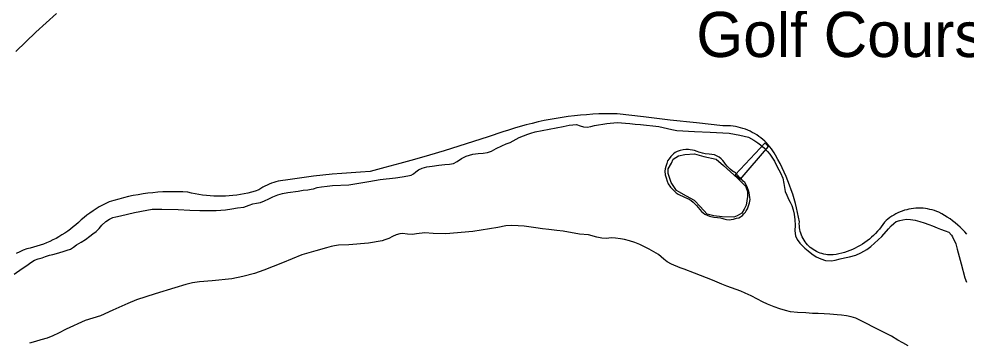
# Model space of a CAD drawing. Extents: x 3704301 to 3742427, y 506229 to 532009.
# Drawn here: x 3715267 to 3717011, y 513275 to 513871 of the extents above; entities that cross this region are included whole.
import ezdxf

# ---------------------------------------------------------------- set-up
doc = ezdxf.new("R2010")
doc.units = 0
for name, color, linetype in [('V-BLDG-IDEN', 7, 'Continuous'), ('V-BRDG-OTLN', 7, 'Continuous'), ('V-SITE-OTLN', 7, 'Continuous'), ('V-TOPO-SHOR', 7, 'Continuous')]:
    doc.layers.add(name, color=color, linetype=linetype)

msp = doc.modelspace()

# ---------------------------------------------------------------- linework, layer by layer
at = {"layer": 'V-BRDG-OTLN'}
msp.add_lwpolyline([(3716646.3, 513636.1), (3716594.1, 513575.3), (3716585.8, 513584), (3716640.7, 513642.8)], close=True, dxfattribs=at)
at = {"layer": 'V-SITE-OTLN'}
for points in [[(3715261.7, 513810.9), (3715280.2, 513828.6), (3715298.8, 513846.1), (3715317.6, 513863.4), (3715336.6, 513880.5)], [(3716745.5, 513439.2), (3716742.2, 513440.2), (3716738.9, 513441.5), (3716735.7, 513443), (3716732.6, 513444.7), (3716729.6, 513446.5), (3716726.8, 513448.5), (3716724, 513450.7), (3716721.4, 513453.1), (3716719, 513455.6), (3716716.7, 513458.3), (3716714.6, 513461.1), (3716712.6, 513464), (3716710.8, 513467), (3716709.2, 513470.1), (3716707.9, 513473.4), (3716706.7, 513476.7), (3716705.7, 513480), (3716704.9, 513483.5), (3716704.3, 513486.9), (3716704, 513490.4), (3716703.8, 513493.9), (3716703.9, 513497.4), (3716702.4, 513506), (3716700.6, 513514.6), (3716698.7, 513523.1), (3716696.6, 513531.6), (3716694.2, 513540), (3716691.7, 513548.3), (3716689, 513556.6), (3716686, 513564.9), (3716682.9, 513573), (3716679.6, 513581.1), (3716676.1, 513589.1), (3716672.4, 513597), (3716668.5, 513604.8), (3716664.4, 513612.5), (3716660.1, 513620.2), (3716657.8, 513624.2), (3716655.2, 513628.1), (3716652.5, 513631.9), (3716649.6, 513635.6), (3716646.6, 513639.1), (3716643.4, 513642.6), (3716640.1, 513645.8), (3716636.6, 513648.9), (3716633, 513651.9), (3716629.2, 513654.7), (3716625.4, 513657.3), (3716621.4, 513659.8), (3716617.3, 513662.1), (3716613.1, 513664.1), (3716608.9, 513666.1), (3716604.5, 513667.8), (3716600.1, 513669.3), (3716595.6, 513670.6), (3716591.1, 513671.7), (3716586.5, 513672.7), (3716581.9, 513673.4), (3716577.3, 513673.9), (3716572.6, 513674.2), (3716567.9, 513674.3), (3716563.3, 513674.2), (3716514.5, 513679.4), (3716465.9, 513684.8), (3716417.2, 513690.5), (3716368.5, 513696.3), (3716357.3, 513696.4), (3716346, 513696.2), (3716334.7, 513695.9), (3716323.5, 513695.4), (3716312.2, 513694.6), (3716301, 513693.7), (3716289.8, 513692.5), (3716278.6, 513691.1), (3716267.4, 513689.6), (3716256.3, 513687.8), (3716245.2, 513685.8), (3716234.1, 513683.7), (3716223.1, 513681.3), (3716212.1, 513678.7), (3716201.2, 513675.9), (3716190.3, 513673), (3716179.5, 513669.8), (3716168.8, 513666.4), (3716158.1, 513662.9), (3716131.2, 513654), (3716104.2, 513645.2), (3716077.2, 513636.7), (3716050.1, 513628.4), (3716023, 513620.3), (3715995.8, 513612.5), (3715968.5, 513604.8), (3715941.2, 513597.4), (3715913.8, 513590.1), (3715896.4, 513589.2), (3715879, 513588), (3715861.6, 513586.6), (3715844.3, 513585.1), (3715826.9, 513583.3), (3715809.6, 513581.3)], [(3715809.6, 513581.3), (3715792.4, 513579.2), (3715775.1, 513576.8), (3715757.9, 513574.2), (3715753.5, 513573.8), (3715749.2, 513573.2), (3715744.9, 513572.3), (3715740.6, 513571.3), (3715736.4, 513570.1), (3715732.3, 513568.7), (3715728.2, 513567), (3715724.2, 513565.2), (3715720.3, 513563.2), (3715716.5, 513561.1), (3715712.8, 513558.7), (3715709.2, 513556.2), (3715702.5, 513554.1), (3715695.8, 513552.2), (3715689, 513550.6), (3715682.1, 513549.1), (3715675.3, 513547.8), (3715668.4, 513546.8), (3715661.4, 513545.9), (3715654.4, 513545.3), (3715647.5, 513544.9), (3715640.5, 513544.6), (3715633.5, 513544.6), (3715626.5, 513544.8), (3715619.5, 513545.3), (3715612.6, 513545.9), (3715605.6, 513546.7), (3715598.7, 513547.7), (3715591.8, 513549), (3715585, 513550.4), (3715578.2, 513552.1), (3715569, 513552.6), (3715559.9, 513552.9), (3715550.7, 513553), (3715541.5, 513552.8), (3715532.4, 513552.5), (3715523.2, 513551.9), (3715514.1, 513551.1), (3715505, 513550.1), (3715495.9, 513548.9), (3715486.9, 513547.5), (3715477.8, 513545.8), (3715468.9, 513544), (3715459.9, 513541.9), (3715451.1, 513539.6), (3715442.2, 513537.1), (3715433.5, 513534.5), (3715427.3, 513531.5), (3715421.3, 513528.3), (3715415.3, 513525), (3715409.5, 513521.5), (3715403.8, 513517.7), (3715398.2, 513513.8), (3715392.7, 513509.8), (3715387.3, 513505.5), (3715382.1, 513501.1), (3715377.1, 513496.5), (3715372.3, 513492.3), (3715367.4, 513488.2), (3715362.4, 513484.3), (3715357.3, 513480.6), (3715352.1, 513477), (3715346.7, 513473.6), (3715341.2, 513470.3), (3715335.7, 513467.3), (3715330, 513464.4), (3715324.3, 513461.6), (3715318.5, 513459.1), (3715312.5, 513456.8), (3715306.6, 513454.6), (3715300.5, 513452.7), (3715294.4, 513450.9), (3715288.3, 513449.3), (3715282.1, 513447.9), (3715275.5, 513445.3), (3715269, 513442.4), (3715262.6, 513439.4)], [(3717012.3, 513474.9), (3717008.3, 513479.4), (3717004.1, 513483.7), (3716999.8, 513487.8), (3716995.3, 513491.8), (3716990.7, 513495.7), (3716986, 513499.3), (3716981.2, 513502.9), (3716976.2, 513506.2), (3716971.1, 513509.4), (3716965.9, 513512.4), (3716960.7, 513515.2), (3716956.7, 513516.8), (3716952.6, 513518.2), (3716948.4, 513519.5), (3716944.3, 513520.5), (3716940, 513521.4), (3716935.8, 513522), (3716931.5, 513522.5), (3716927.1, 513522.7), (3716922.8, 513522.8), (3716918.5, 513522.6), (3716914.2, 513522.3), (3716909.9, 513521.7), (3716905.7, 513520.9), (3716901.5, 513520), (3716897.3, 513518.8), (3716893.2, 513517.4), (3716889.2, 513515.9), (3716885.2, 513514.1), (3716881.4, 513512.2), (3716877.6, 513510.1), (3716873.9, 513507.8), (3716870.4, 513505.4), (3716866.9, 513502.8), (3716863.6, 513500), (3716860.4, 513497.1), (3716857.5, 513492.7), (3716854.5, 513488.5), (3716851.2, 513484.3), (3716847.9, 513480.4), (3716844.3, 513476.5), (3716840.6, 513472.8), (3716836.8, 513469.3), (3716832.8, 513465.9), (3716828.7, 513462.6), (3716824.4, 513459.6), (3716820.1, 513456.7), (3716815.6, 513453.9), (3716811, 513451.4), (3716806.4, 513449), (3716801.6, 513446.9), (3716796.8, 513444.9), (3716791.8, 513443.1), (3716786.9, 513441.5), (3716781.8, 513440.1), (3716776.7, 513438.9), (3716771.6, 513437.9), (3716766.4, 513437.1), (3716762.9, 513436.9), (3716759.4, 513437), (3716755.9, 513437.2), (3716752.4, 513437.6), (3716748.9, 513438.3), (3716745.5, 513439.2)]]:
    msp.add_lwpolyline(points, dxfattribs=at)
msp.add_lwpolyline([(3716478, 513555.5), (3716468, 513570.2), (3716462.6, 513586.2), (3716462.4, 513595.3), (3716468.7, 513605.7), (3716471.9, 513612.9), (3716481.4, 513618.9), (3716493, 513621.6), (3716511.1, 513622.6), (3716528, 513617.7), (3716550.7, 513612.9), (3716564.4, 513601.5), (3716590, 513578), (3716604.5, 513563.4), (3716608.5, 513553.7), (3716608.7, 513544), (3716605.7, 513528.5), (3716602.6, 513520.7), (3716598.2, 513513.5), (3716589.2, 513508.8), (3716583.4, 513506.2), (3716562.1, 513507.1), (3716546.6, 513508.8), (3716534.2, 513511.8), (3716521.1, 513525.8), (3716511.2, 513536.6), (3716496.2, 513544.8), (3716481.9, 513553)], close=True, dxfattribs=at)
at = {"layer": 'V-TOPO-SHOR'}
for points in [[(3715816.5, 513560.6), (3715824.4, 513562.1), (3715834.8, 513563.1), (3715844.9, 513564.5), (3715874.5, 513565.8), (3715911.4, 513572), (3715932.2, 513575.3), (3715960.4, 513578.5), (3715972.7, 513580.6), (3715983.1, 513582.2), (3715989.2, 513583.6), (3715993.9, 513586.1), (3715997.8, 513589.3), (3716003.2, 513593.1), (3716009.8, 513596.1), (3716018.4, 513598.6), (3716028.1, 513600.2), (3716040.3, 513601.6), (3716051.1, 513603), (3716060.2, 513603.6), (3716067.6, 513605.1), (3716074.3, 513608.3), (3716082.2, 513614.1), (3716090.4, 513618.3), (3716102.9, 513622), (3716112.8, 513623.1), (3716122, 513623.7), (3716129.9, 513625.2), (3716137.2, 513627.6), (3716146.1, 513632.4), (3716156, 513637.4), (3716164.4, 513640.9), (3716171.4, 513643.5), (3716188.2, 513652.7), (3716204.1, 513658.7), (3716209.9, 513660.7), (3716217.9, 513662.8), (3716243.3, 513668.2), (3716268.9, 513673), (3716280, 513675.6), (3716293.9, 513676.4), (3716300.2, 513674.3), (3716306.8, 513672), (3716313.2, 513671.7), (3716319.9, 513673.1), (3716327, 513674.6), (3716349.7, 513678.2), (3716368.5, 513680.1), (3716391.8, 513678.5), (3716401.5, 513677.3), (3716411.8, 513676.5), (3716445.1, 513673.1), (3716469.1, 513667.2), (3716478.4, 513665.7), (3716510.7, 513663.6), (3716539.7, 513662.6), (3716574.8, 513660.6), (3716594.5, 513657.2), (3716610.2, 513653), (3716620.1, 513647.6), (3716627.4, 513642.8), (3716632.4, 513638.9), (3716639.7, 513632.8), (3716645.2, 513626.9), (3716649.3, 513622.1), (3716658.1, 513609.4), (3716663.3, 513598.9), (3716669.4, 513587.5), (3716673.2, 513577.7), (3716675.2, 513568.4), (3716676.6, 513560.8), (3716678, 513553.3), (3716680.7, 513546.5), (3716684.5, 513537.8), (3716687.2, 513534), (3716689.8, 513527.4), (3716692.4, 513520), (3716694.5, 513511.7), (3716695.8, 513501.2), (3716696.3, 513491.8), (3716695.7, 513480.9), (3716696.6, 513471.7), (3716699.7, 513465.1), (3716704.5, 513458.6), (3716714, 513449.2), (3716720.3, 513444.3), (3716726.9, 513439.1), (3716734.7, 513433.6), (3716743.7, 513429.5), (3716751.9, 513426.6), (3716762.8, 513426.2), (3716770.1, 513427.3), (3716778.8, 513429.4), (3716787.3, 513431.4), (3716796.2, 513433.4), (3716808, 513436.5), (3716817.3, 513440.4), (3716827.8, 513447), (3716835.2, 513452.2), (3716855.6, 513470.6), (3716867.7, 513484.7)], [(3716584.6, 513589.1), (3716582.7, 513589.8), (3716580.2, 513591.6), (3716576.8, 513594.3), (3716574.5, 513596.5), (3716571.2, 513600.2), (3716568, 513603.8), (3716565.6, 513607.1), (3716562.8, 513610.6), (3716559.8, 513613.4), (3716556.1, 513616.6), (3716551.7, 513618.9), (3716547.5, 513620.7), (3716538.2, 513621.9), (3716530.8, 513622.6), (3716528.3, 513623.2), (3716525.6, 513624.1), (3716521.1, 513625.1), (3716518.8, 513625.7), (3716516.1, 513626.8), (3716510.6, 513628.9), (3716507, 513629.5), (3716503.2, 513630.3), (3716499.7, 513630.9), (3716495, 513630.9), (3716489.9, 513630), (3716484.5, 513628.8), (3716478.7, 513626.8), (3716475.6, 513625.1), (3716472.3, 513622.4), (3716467.4, 513617.9), (3716464, 513613.7), (3716461.5, 513609.8), (3716459.9, 513605), (3716458.4, 513599.5), (3716457.2, 513595), (3716456.6, 513590.6), (3716457.1, 513584.3), (3716458.6, 513578.3), (3716460.4, 513572.3), (3716462.6, 513567.2), (3716466.7, 513561.4), (3716470.3, 513557.5), (3716474.1, 513553.8), (3716477.4, 513551.1), (3716480.8, 513548.4), (3716492.8, 513542.9), (3716500.9, 513539.5), (3716505, 513536.9), (3716508.6, 513533.7), (3716511.3, 513531), (3716514.5, 513527.4), (3716517.4, 513523.9), (3716520.5, 513520.3), (3716523.9, 513516.4), (3716526.6, 513514.1), (3716529.8, 513512), (3716534.3, 513509.7), (3716538.6, 513508.1), (3716546.7, 513506.3), (3716553, 513505.7), (3716558.5, 513504.9), (3716564.8, 513503.4), (3716569.9, 513501.7), (3716574.5, 513501.1), (3716578.4, 513501.7), (3716582.4, 513502.8), (3716588.2, 513504.4), (3716592.4, 513505.3), (3716595.6, 513506.8), (3716599, 513509.5), (3716601.9, 513512.4), (3716604.5, 513515.2), (3716606.3, 513518.1), (3716608.2, 513521.5), (3716609.9, 513525.3), (3716611.1, 513528.8), (3716612.2, 513532.5), (3716612.9, 513535.6), (3716613.1, 513538.6), (3716612.8, 513542.3), (3716612.2, 513546.7), (3716611.3, 513550.7), (3716610.2, 513555.5), (3716608.6, 513560.4), (3716606.2, 513565.6), (3716603.3, 513569.8), (3716600.4, 513572.6), (3716597.2, 513575.9), (3716594.6, 513578.3), (3716591.5, 513582.1), (3716586.1, 513587.7), (3716584.6, 513589.1)], [(3715258.4, 513401.4), (3715273.6, 513411.7), (3715282.3, 513417.4), (3715289.3, 513422.7), (3715296, 513427), (3715303.1, 513429.5), (3715310, 513431.5), (3715316.6, 513433.7), (3715323.8, 513436.3), (3715329.9, 513437.8), (3715336.7, 513439.5), (3715342.6, 513441.1), (3715348.9, 513443.1), (3715356.5, 513445.7), (3715362.3, 513447.4), (3715368, 513450.9), (3715373.7, 513455.1), (3715382.1, 513460.3), (3715389.9, 513465.3), (3715397.9, 513471.3), (3715403.5, 513475.5), (3715409.9, 513480), (3715414.9, 513485.4), (3715419.9, 513491.7), (3715427.6, 513498.3), (3715434.3, 513502.6), (3715440.6, 513505.5), (3715446, 513506.8), (3715454.7, 513508.6), (3715480.2, 513514.7), (3715503, 513519.4), (3715512.5, 513521.1), (3715530.6, 513520.9), (3715560.3, 513520.4), (3715581.9, 513519.4), (3715600.6, 513518.5), (3715630.7, 513518.6), (3715647.8, 513519.8), (3715659.5, 513521.7), (3715670, 513523.2), (3715681.2, 513524.8), (3715691.5, 513528.1), (3715698, 513530.6), (3715704.9, 513531.7), (3715711.8, 513533.1), (3715719.7, 513536.3), (3715727.2, 513540.1), (3715734.9, 513543.7), (3715743.9, 513547.3), (3715752.5, 513549.7), (3715762.3, 513551.3), (3715781.6, 513554.2), (3715790.4, 513555.7), (3715799.2, 513556.4), (3715805.3, 513557.4), (3715809.4, 513558.6), (3715816.5, 513560.6)], [(3716867.7, 513484.7), (3716872.6, 513490.2), (3716877.6, 513494.8), (3716882.3, 513498), (3716888.9, 513500.4), (3716894.4, 513501.6), (3716901.3, 513502.5), (3716908.4, 513502.1), (3716916.9, 513500.5), (3716925.7, 513498.1), (3716933.4, 513495.9), (3716942.1, 513492.7), (3716949.1, 513490.1), (3716957.5, 513486.6), (3716963.9, 513484.2), (3716972, 513480.9), (3716979.1, 513478.4), (3716983.7, 513473.3), (3716985.5, 513469.8), (3716991.7, 513457.3), (3716994.5, 513447.3), (3717002, 513420.6), (3717008.4, 513394.5), (3717011.8, 513386.6)], [(3716587.9, 513373.5), (3716570.5, 513379.7), (3716561.2, 513383), (3716544.2, 513390.2), (3716511.1, 513403.5), (3716492, 513410.5), (3716484.5, 513413.3), (3716468.3, 513419.8), (3716460.5, 513424.3), (3716454.2, 513429.2), (3716444.5, 513437.6), (3716427.6, 513447.7), (3716410.1, 513456.2), (3716401.1, 513459.7), (3716391.5, 513462.7), (3716382.2, 513464.9), (3716374.6, 513466.3), (3716365.4, 513467.8), (3716358.8, 513468.3), (3716353.3, 513467.7), (3716348.9, 513467.1), (3716340.2, 513467.9), (3716331.1, 513469.5), (3716316.1, 513473.7), (3716299, 513475), (3716269.3, 513480.4), (3716257.3, 513482), (3716242.6, 513483.6), (3716231, 513484.8), (3716219, 513486.4), (3716206, 513488.3), (3716197.2, 513489.5), (3716186.3, 513490.6), (3716174.7, 513490.8), (3716163.8, 513490), (3716148.9, 513487.5), (3716103, 513479.8), (3716053, 513475.8), (3716029.6, 513476.4), (3716014.5, 513477.2), (3715999.3, 513475.4), (3715992.1, 513474.5), (3715982.5, 513475.1), (3715973.3, 513476.3), (3715968.7, 513475.3), (3715962, 513473.5), (3715954.9, 513470.8), (3715948, 513467.2), (3715941.1, 513464.4), (3715936.3, 513463), (3715910.9, 513458.4), (3715874.5, 513455.4), (3715855.6, 513454.6), (3715848.2, 513453.4), (3715842.3, 513452.2), (3715833.7, 513450), (3715814.1, 513444.1), (3715788.2, 513436.7), (3715752.7, 513422.4), (3715718, 513408.6), (3715701.2, 513402.5), (3715679.3, 513397), (3715659.6, 513393), (3715623.3, 513389.4), (3715599.9, 513387.4), (3715587.1, 513385.7), (3715574.7, 513382.7), (3715554.4, 513376.5), (3715518.1, 513365.5), (3715483.6, 513354.4), (3715467.6, 513347.3), (3715440.4, 513335.3), (3715417.3, 513325.1), (3715389.5, 513316.5), (3715354.4, 513300.3), (3715340.1, 513292.8), (3715329.8, 513288.2), (3715319.2, 513284.1), (3715307.9, 513280.6), (3715298, 513277.5), (3715286.7, 513274.7)], [(3716904.4, 513270), (3716894.2, 513275.2), (3716885.2, 513280), (3716873.8, 513287.3), (3716858.6, 513294.6), (3716845.1, 513301.7), (3716822.4, 513313), (3716808.1, 513320.8), (3716799.5, 513323.3), (3716790.4, 513325), (3716781.7, 513326.3), (3716773.4, 513326.8), (3716759.7, 513328), (3716749.4, 513328.8), (3716738.5, 513328.9), (3716728.4, 513329.1), (3716715.6, 513330.4), (3716700.4, 513331.2), (3716687.9, 513332.3), (3716678.4, 513334.4), (3716668, 513338), (3716657.8, 513341.5), (3716645.5, 513346.1), (3716636.2, 513350.5), (3716627.1, 513355.4), (3716615.3, 513361.4), (3716604.4, 513366.3), (3716595.9, 513369.9), (3716587.9, 513373.5)]]:
    msp.add_lwpolyline(points, dxfattribs=at)

# ---------------------------------------------------------------- texts
at = {"layer": 'V-BLDG-IDEN'}
msp.add_text('Golf Course', height=83, dxfattribs=at).set_placement((3716514.3, 513800.6))

doc.saveas('drawing.dxf')
